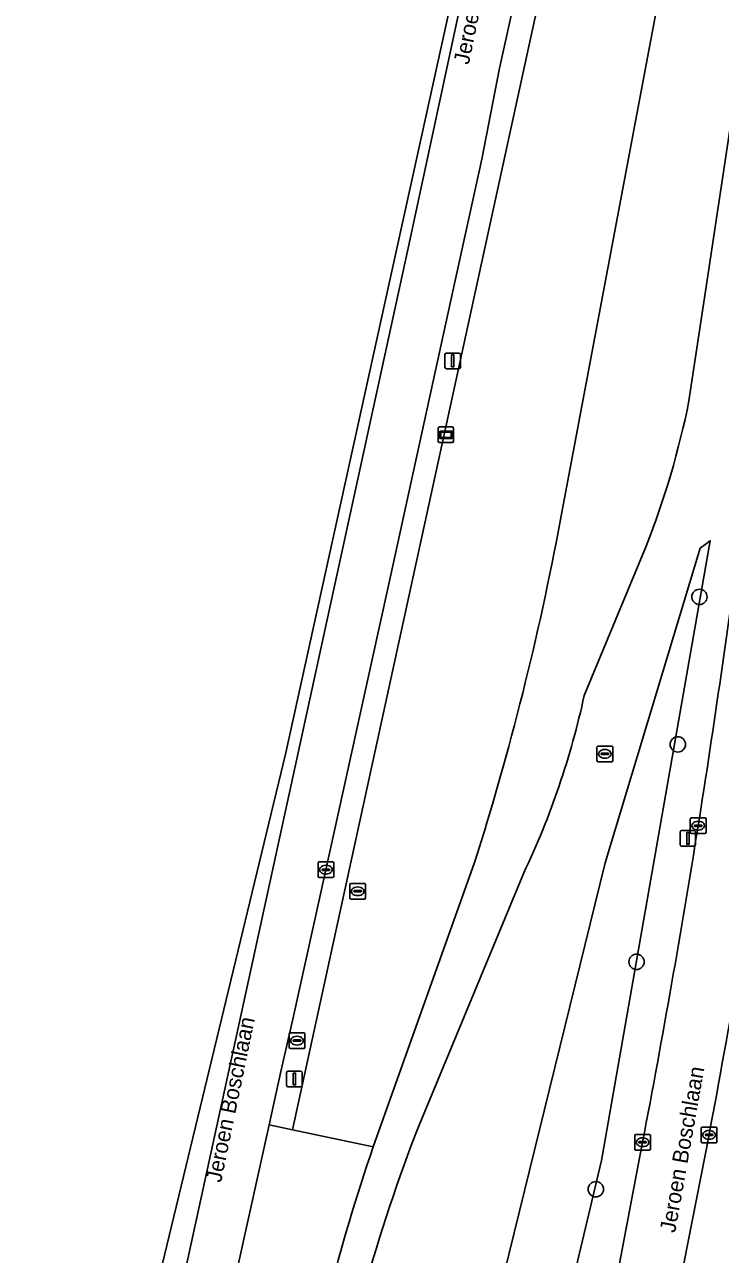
# Model space of a CAD drawing. Extents: x 163008 to 163854, y 382777 to 383982.
# Drawn here: x 163132.1 to 163176.4, y 382938.6 to 383017 of the extents above; entities that cross this region are included whole.
import ezdxf

# ---------------------------------------------------------------- set-up
doc = ezdxf.new("R2010")
doc.units = 0
for name, color, linetype in [('IMGEO_Berm_groen', 7, 'Continuous'), ('IMGEO_Boom', 7, 'Continuous'), ('IMGEO_Informatiebord', 7, 'Continuous'), ('IMGEO_Kolk', 7, 'Continuous'), ('IMGEO_Lichtmast', 7, 'Continuous'), ('IMGEO_Openbare_ruimte_label', 7, 'Continuous'), ('IMGEO_Parkeervlak_open', 7, 'Continuous'), ('IMGEO_Rijbaan_lokaal_gesloten', 7, 'Continuous'), ('IMGEO_Rijbaan_regionaal_gesloten', 7, 'Continuous'), ('IMGEO_Rioolput', 7, 'Continuous')]:
    doc.layers.add(name, color=color, linetype=linetype)

msp = doc.modelspace()

# ---------------------------------------------------------------- linework, layer by layer
at = {"layer": 'IMGEO_Berm_groen'}
for points in [[(163172.347, 383030.56), (163168.045, 383031.437), (163167.653, 383031.517), (163167.335, 383030.022), (163149.123, 382946.557), (163154.271, 382945.466), (163160.728, 382963.579)], [(163175.441, 383000), (163179.814, 383029.04), (163172.347, 383030.56)], [(163180.025, 383030.438), (163179.814, 383029.04), (163175.441, 383000), (163174.387, 382993.005)], [(163165.798, 383029.872), (163164.489, 383023.986), (163162.32, 383014.193), (163161.179, 383008.396), (163159.341, 383000), (163155.385, 382981.922), (163151.253, 382963.125), (163149.141, 382953.609), (163148.39, 382950.256), (163147.641, 382946.871), (163149.123, 382946.557), (163167.335, 383030.022)], [(163173.756, 383028.282), (163172.571, 383019.306), (163168.939, 383000), (163166.178, 382985.326)], [(163168.939, 383000), (163172.571, 383019.306), (163173.756, 383028.282)], [(163166.178, 382985.326), (163168.939, 383000)], [(163174.387, 382993.005), (163175.441, 383000)], [(163155.533, 382908.637), (163169.045, 382963.559), (163175.109, 382983.61), (163175.739, 382984.091), (163168.816, 382944.6), (163160.593, 382909.986)], [(163168.816, 382944.6), (163175.739, 382984.091), (163175.109, 382983.61), (163169.045, 382963.559), (163155.533, 382908.637)], [(163171.658, 382983.735), (163167.716, 382974.235)], [(163167.716, 382974.235), (163171.658, 382983.735)], [(163160.728, 382963.579), (163154.271, 382945.466)], [(163163.863, 382962.916), (163157.194, 382946.851)], [(163157.194, 382946.851), (163163.863, 382962.916)], [(163154.271, 382945.466), (163149.123, 382946.557), (163147.641, 382946.871), (163145.667, 382937.954), (163144.938, 382934.729), (163142.887, 382925.33), (163142.2, 382922.274), (163141.078, 382917.216), (163140.715, 382915.243), (163140.412, 382912.235), (163140.274, 382911.241), (163140.226, 382910.725), (163140.138, 382908.065), (163140.079, 382906.96), (163140.811, 382906.797), (163142.283, 382906.558), (163142.327, 382906.76), (163143.811, 382914.565)], [(163164.894, 382914.338), (163165.762, 382916.593), (163167.659, 382926.597), (163169.511, 382935.663), (163171.432, 382945.756)], [(163160.593, 382909.986), (163168.816, 382944.6)]]:
    msp.add_lwpolyline(points, dxfattribs=at)
for centre, radius, start, end in [((163120.584, 383003.807), 54.876, 338.54483, 348.64731), ((163120.584, 383003.807), 54.876, 338.54483, 348.64731), ((162989.182, 383018.126), 180.009, 342.36061, 349.5012), ((162989.182, 383018.126), 180.009, 342.36061, 349.5012), ((162455.482, 383079.718), 728.437, 351.012697, 352.545845), ((163116.601, 382985.319), 52.303, 334.63795, 347.76479), ((163116.601, 382985.319), 52.303, 334.63795, 347.76479), ((162512.827, 383071.879), 670.572, 349.159112, 350.908885), ((163256.409, 382908.014), 106.546, 158.62275, 170.52914), ((163256.409, 382908.014), 106.546, 158.62275, 170.52914), ((163259.849, 382908.974), 111.707, 160.93273, 171.28168), ((163259.849, 382908.974), 111.707, 160.93273, 171.28168)]:
    msp.add_arc(centre, radius, start, end, dxfattribs=at)
at = {"layer": 'IMGEO_Boom'}
for centre in [(163175.056, 382980.509), (163173.679, 382971.111), (163171.048, 382957.253), (163168.454, 382942.76)]:
    msp.add_circle(centre, 0.489, dxfattribs=at)
at = {"layer": 'IMGEO_Informatiebord'}
for p, q in [((163158.402, 382990.443), (163158.402, 382991.243)), ((163158.402, 382991.243), (163158.402, 382990.443)), ((163158.502, 382991.343), (163159.292, 382991.343)), ((163159.292, 382991.343), (163158.502, 382991.343)), ((163159.392, 382991.243), (163159.392, 382990.443)), ((163159.392, 382990.443), (163159.392, 382991.243)), ((163159.292, 382990.343), (163158.502, 382990.343)), ((163158.502, 382990.343), (163159.292, 382990.343))]:
    msp.add_line(p, q, dxfattribs=at)
for points in [[(163158.503, 382991.075), (163159.291, 382991.075), (163159.291, 382990.611), (163158.503, 382990.611), (163158.503, 382991.075)], [(163158.568, 382991.01), (163158.568, 382990.676), (163159.226, 382990.676), (163159.226, 382991.01), (163158.568, 382991.01)]]:
    msp.add_lwpolyline(points, dxfattribs=at)
for centre, start, end in [((163158.502, 382991.243), 90, 180), ((163158.502, 382991.243), 90, 180), ((163159.292, 382991.243), 0, 90), ((163159.292, 382991.243), 360, 90), ((163158.502, 382990.443), 180, 270), ((163158.502, 382990.443), 180, 270), ((163159.292, 382990.443), 270, 0), ((163159.292, 382990.443), 270, 0)]:
    msp.add_arc(centre, 0.1, start, end, dxfattribs=at)
at = {"layer": 'IMGEO_Kolk'}
for p, q in [((163174.474, 382965.499), (163174.474, 382966.351)), ((163174.549, 382966.425), (163175.401, 382966.425)), ((163174.733, 382965.919), (163174.733, 382965.931)), ((163175.171, 382965.882), (163174.773, 382965.882)), ((163174.776, 382965.968), (163175.174, 382965.968)), ((163174.962, 382966.205), (163174.987, 382966.205)), ((163175.217, 382965.931), (163175.217, 382965.919)), ((163175.475, 382966.351), (163175.475, 382965.499)), ((163175.401, 382965.425), (163174.549, 382965.425)), ((163174.985, 382965.645), (163174.96, 382965.645)), ((163150.753, 382962.698), (163150.753, 382963.55)), ((163150.828, 382963.624), (163151.68, 382963.624)), ((163151.754, 382963.55), (163151.754, 382962.698)), ((163151.012, 382963.118), (163151.012, 382963.13)), ((163151.45, 382963.081), (163151.052, 382963.081)), ((163151.055, 382963.167), (163151.453, 382963.167)), ((163151.264, 382962.844), (163151.239, 382962.844)), ((163151.241, 382963.404), (163151.266, 382963.404)), ((163151.496, 382963.13), (163151.496, 382963.118)), ((163151.68, 382962.624), (163150.828, 382962.624)), ((163148.913, 382951.806), (163148.913, 382952.658)), ((163148.988, 382952.732), (163149.84, 382952.732)), ((163149.401, 382952.512), (163149.426, 382952.512)), ((163149.914, 382952.658), (163149.914, 382951.806)), ((163149.84, 382951.732), (163148.988, 382951.732)), ((163149.172, 382952.226), (163149.172, 382952.238)), ((163149.61, 382952.189), (163149.212, 382952.189)), ((163149.215, 382952.275), (163149.613, 382952.275)), ((163149.424, 382951.952), (163149.399, 382951.952)), ((163149.656, 382952.238), (163149.656, 382952.226)), ((163171.005, 382946.257), (163171.857, 382946.257)), ((163175.168, 382945.798), (163175.168, 382946.65)), ((163175.243, 382946.724), (163176.095, 382946.724)), ((163175.47, 382946.267), (163175.868, 382946.267)), ((163175.656, 382946.504), (163175.681, 382946.504)), ((163176.169, 382946.65), (163176.169, 382945.798)), ((163170.93, 382945.331), (163170.93, 382946.183)), ((163171.189, 382945.751), (163171.189, 382945.763)), ((163171.627, 382945.714), (163171.229, 382945.714)), ((163171.232, 382945.8), (163171.63, 382945.8)), ((163171.441, 382945.477), (163171.416, 382945.477)), ((163171.418, 382946.037), (163171.443, 382946.037)), ((163171.673, 382945.763), (163171.673, 382945.751)), ((163171.931, 382946.183), (163171.931, 382945.331)), ((163176.095, 382945.724), (163175.243, 382945.724)), ((163175.427, 382946.218), (163175.427, 382946.23)), ((163175.865, 382946.181), (163175.467, 382946.181)), ((163175.679, 382945.944), (163175.654, 382945.944)), ((163175.911, 382946.23), (163175.911, 382946.218)), ((163171.857, 382945.257), (163171.005, 382945.257))]:
    msp.add_line(p, q, dxfattribs=at)
for points in [[(163174.474, 382965.499), (163174.474, 382966.351)], [(163174.549, 382966.425), (163175.401, 382966.425)], [(163175.475, 382966.351), (163175.475, 382965.499)], [(163175.401, 382965.425), (163174.549, 382965.425)], [(163150.753, 382962.698), (163150.753, 382963.55)], [(163150.828, 382963.624), (163151.68, 382963.624)], [(163151.754, 382963.55), (163151.754, 382962.698)], [(163151.68, 382962.624), (163150.828, 382962.624)], [(163148.913, 382951.806), (163148.913, 382952.658)], [(163148.988, 382952.732), (163149.84, 382952.732)], [(163149.914, 382952.658), (163149.914, 382951.806)], [(163149.84, 382951.732), (163148.988, 382951.732)], [(163171.005, 382946.257), (163171.857, 382946.257)], [(163175.168, 382945.798), (163175.168, 382946.65)], [(163175.243, 382946.724), (163176.095, 382946.724)], [(163176.169, 382946.65), (163176.169, 382945.798)], [(163170.93, 382945.331), (163170.93, 382946.183)], [(163171.931, 382946.183), (163171.931, 382945.331)], [(163176.095, 382945.724), (163175.243, 382945.724)], [(163171.857, 382945.257), (163171.005, 382945.257)]]:
    msp.add_lwpolyline(points, dxfattribs=at)
for centre, radius, start, end in [((163174.551, 382966.349), 0.0765, 91.55205, 178.44795), ((163174.551, 382966.349), 0.0765, 91.55205, 178.44795), ((163174.773, 382965.928), 0.0403, 85.87752, 175.75265), ((163174.77, 382965.918), 0.0366, 178.93798, 274.71019), ((163175.174, 382965.925), 0.043, 264.86636, 352.45326), ((163175.178, 382965.93), 0.0386, 1.73085, 96.63898), ((163175.399, 382966.349), 0.0765, 1.55205, 88.44795), ((163175.399, 382966.349), 0.0765, 1.55205, 88.44795), ((163174.551, 382965.501), 0.0765, 181.55205, 268.44795), ((163174.551, 382965.501), 0.0765, 181.55205, 268.44795), ((163175.399, 382965.501), 0.0765, 271.55205, 358.44795), ((163175.399, 382965.501), 0.0765, 271.55205, 358.44795), ((163150.83, 382963.548), 0.0765, 91.55205, 178.44795), ((163150.83, 382963.548), 0.0765, 91.55205, 178.44795), ((163151.678, 382963.548), 0.0765, 1.55205, 88.44795), ((163151.678, 382963.548), 0.0765, 1.55205, 88.44795), ((163150.83, 382962.7), 0.0765, 181.55205, 268.44795), ((163150.83, 382962.7), 0.0765, 181.55205, 268.44795), ((163151.052, 382963.127), 0.0403, 85.87752, 175.75265), ((163151.049, 382963.117), 0.0366, 178.93798, 274.71019), ((163151.453, 382963.124), 0.043, 264.86636, 352.45326), ((163151.457, 382963.129), 0.0386, 1.73085, 96.63898), ((163151.678, 382962.7), 0.0765, 271.55205, 358.44795), ((163151.678, 382962.7), 0.0765, 271.55205, 358.44795), ((163148.99, 382952.656), 0.0765, 91.55205, 178.44795), ((163148.99, 382952.656), 0.0765, 91.55205, 178.44795), ((163149.838, 382952.656), 0.0765, 1.55205, 88.44795), ((163149.838, 382952.656), 0.0765, 1.55205, 88.44795), ((163148.99, 382951.808), 0.0765, 181.55205, 268.44795), ((163148.99, 382951.808), 0.0765, 181.55205, 268.44795), ((163149.212, 382952.235), 0.0403, 85.87752, 175.75265), ((163149.209, 382952.225), 0.0366, 178.93798, 274.71019), ((163149.613, 382952.232), 0.043, 264.86636, 352.45326), ((163149.617, 382952.237), 0.0386, 1.73085, 96.63898), ((163149.838, 382951.808), 0.0765, 271.55205, 358.44795), ((163149.838, 382951.808), 0.0765, 271.55205, 358.44795), ((163171.007, 382946.181), 0.0765, 91.55205, 178.44795), ((163171.007, 382946.181), 0.0765, 91.55205, 178.44795), ((163171.855, 382946.181), 0.0765, 1.55205, 88.44795), ((163171.855, 382946.181), 0.0765, 1.55205, 88.44795), ((163175.245, 382946.648), 0.0765, 91.55205, 178.44795), ((163175.245, 382946.648), 0.0765, 91.55205, 178.44795), ((163175.467, 382946.227), 0.0403, 85.87752, 175.75265), ((163175.872, 382946.229), 0.0386, 1.73085, 96.63898), ((163176.093, 382946.648), 0.0765, 1.55205, 88.44795), ((163176.093, 382946.648), 0.0765, 1.55205, 88.44795), ((163171.229, 382945.76), 0.0403, 85.87752, 175.75265), ((163171.226, 382945.75), 0.0366, 178.93798, 274.71019), ((163171.63, 382945.757), 0.043, 264.86636, 352.45326), ((163171.634, 382945.762), 0.0386, 1.73085, 96.63898), ((163175.245, 382945.8), 0.0765, 181.55205, 268.44795), ((163175.245, 382945.8), 0.0765, 181.55205, 268.44795), ((163175.464, 382946.217), 0.0366, 178.93798, 274.71019), ((163175.868, 382946.224), 0.043, 264.86636, 352.45326), ((163176.093, 382945.8), 0.0765, 271.55205, 358.44795), ((163176.093, 382945.8), 0.0765, 271.55205, 358.44795), ((163171.007, 382945.333), 0.0765, 181.55205, 268.44795), ((163171.007, 382945.333), 0.0765, 181.55205, 268.44795), ((163171.855, 382945.333), 0.0765, 271.55205, 358.44795), ((163171.855, 382945.333), 0.0765, 271.55205, 358.44795)]:
    msp.add_arc(centre, radius, start, end, dxfattribs=at)
for centre, major_axis, ratio, start_param, end_param in [((163174.961, 382965.925), (-0.387, 0.002), 0.722429, 4.712389, 7.853982), ((163174.986, 382965.925), (-0.39, 0.002), 0.717154, 1.570796, 4.712389), ((163151.24, 382963.124), (-0.387, 0.002), 0.722429, 4.712389, 7.853982), ((163151.265, 382963.124), (-0.39, 0.002), 0.717154, 1.570796, 4.712389), ((163149.4, 382952.232), (-0.387, 0.002), 0.722429, 4.712389, 7.853982), ((163149.425, 382952.232), (-0.39, 0.002), 0.717154, 1.570796, 4.712389), ((163175.655, 382946.224), (-0.387, 0.002), 0.722429, 4.712389, 7.853982), ((163175.68, 382946.224), (-0.39, 0.002), 0.717154, 1.570796, 4.712389), ((163171.417, 382945.757), (-0.387, 0.002), 0.722429, 4.712389, 7.853982), ((163171.442, 382945.757), (-0.39, 0.002), 0.717154, 1.570796, 4.712389)]:
    msp.add_ellipse(centre, major_axis=major_axis, ratio=ratio, start_param=start_param, end_param=end_param, dxfattribs=at)
at = {"layer": 'IMGEO_Lichtmast'}
for p, q in [((163158.838, 382995.151), (163158.838, 382995.951)), ((163158.838, 382995.951), (163158.838, 382995.151)), ((163158.938, 382996.051), (163159.728, 382996.051)), ((163159.728, 382996.051), (163158.938, 382996.051)), ((163159.828, 382995.951), (163159.828, 382995.151)), ((163159.828, 382995.151), (163159.828, 382995.951)), ((163159.728, 382995.051), (163158.938, 382995.051)), ((163158.938, 382995.051), (163159.728, 382995.051)), ((163173.822, 382964.723), (163173.822, 382965.523)), ((163173.822, 382965.523), (163173.822, 382964.723)), ((163173.922, 382965.623), (163174.712, 382965.623)), ((163174.712, 382965.623), (163173.922, 382965.623)), ((163174.812, 382965.523), (163174.812, 382964.723)), ((163174.812, 382964.723), (163174.812, 382965.523)), ((163174.712, 382964.623), (163173.922, 382964.623)), ((163173.922, 382964.623), (163174.712, 382964.623)), ((163148.752, 382949.388), (163148.752, 382950.188)), ((163148.752, 382950.188), (163148.752, 382949.388)), ((163148.852, 382950.288), (163149.642, 382950.288)), ((163149.642, 382950.288), (163148.852, 382950.288)), ((163149.742, 382950.188), (163149.742, 382949.388)), ((163149.742, 382949.388), (163149.742, 382950.188)), ((163149.642, 382949.288), (163148.852, 382949.288)), ((163148.852, 382949.288), (163149.642, 382949.288))]:
    msp.add_line(p, q, dxfattribs=at)
for points in [[(163159.258, 382995.926), (163159.408, 382995.926), (163159.408, 382995.176), (163159.258, 382995.176), (163159.258, 382995.926)], [(163174.242, 382965.498), (163174.392, 382965.498), (163174.392, 382964.748), (163174.242, 382964.748), (163174.242, 382965.498)], [(163149.172, 382950.163), (163149.322, 382950.163), (163149.322, 382949.413), (163149.172, 382949.413), (163149.172, 382950.163)]]:
    msp.add_lwpolyline(points, dxfattribs=at)
for centre, start, end in [((163158.938, 382995.951), 90, 180), ((163158.938, 382995.951), 90, 180), ((163159.728, 382995.951), 0, 90), ((163159.728, 382995.951), 360, 90), ((163158.938, 382995.151), 180, 270), ((163158.938, 382995.151), 180, 270), ((163159.728, 382995.151), 270, 0), ((163159.728, 382995.151), 270, 0), ((163173.922, 382965.523), 90, 180), ((163173.922, 382965.523), 90, 180), ((163174.712, 382965.523), 0, 90), ((163174.712, 382965.523), 360, 90), ((163173.922, 382964.723), 180, 270), ((163173.922, 382964.723), 180, 270), ((163174.712, 382964.723), 270, 0), ((163174.712, 382964.723), 270, 0), ((163148.852, 382950.188), 90, 180), ((163148.852, 382950.188), 90, 180), ((163149.642, 382950.188), 0, 90), ((163149.642, 382950.188), 360, 90), ((163148.852, 382949.388), 180, 270), ((163148.852, 382949.388), 180, 270), ((163149.642, 382949.388), 270, 0), ((163149.642, 382949.388), 270, 0)]:
    msp.add_arc(centre, 0.1, start, end, dxfattribs=at)
at = {"layer": 'IMGEO_Parkeervlak_open'}
msp.add_lwpolyline([(163175.667, 382946.223), (163171.652, 382925.833), (163168.024, 382907.139), (163167.356, 382903.331)], dxfattribs=at)
msp.add_arc((162508.439, 383071.66), 678.917, 349.352787, 351.15287, dxfattribs=at)
at = {"layer": 'IMGEO_Rijbaan_lokaal_gesloten'}
for points in [[(163163.838, 382911.395), (163163.098, 382908.267), (163161.668, 382901.748), (163161.592, 382901.437), (163166.617, 382900.427), (163167.356, 382903.331), (163168.024, 382907.139), (163171.652, 382925.833), (163175.667, 382946.223)], [(163171.432, 382945.756), (163169.511, 382935.663), (163167.659, 382926.597), (163165.762, 382916.593), (163164.894, 382914.338)]]:
    msp.add_lwpolyline(points, dxfattribs=at)
for centre, radius, start, end in [((162455.482, 383079.718), 728.437, 351.012697, 352.545845), ((162508.439, 383071.66), 678.917, 349.352787, 351.15287), ((162512.827, 383071.879), 670.572, 349.159112, 350.908885)]:
    msp.add_arc(centre, radius, start, end, dxfattribs=at)
at = {"layer": 'IMGEO_Rijbaan_regionaal_gesloten'}
msp.add_lwpolyline([(163132.054, 382901.625), (163134.341, 382901.12), (163135.144, 382904.805), (163156.456, 383002.541), (163162.922, 383032.704), (163162.396, 383032.842), (163148.675, 382970.495)], close=True, dxfattribs=at)
for points in [[(163162.922, 383032.704), (163156.456, 383002.541), (163135.144, 382904.805)], [(163145.667, 382937.954), (163147.641, 382946.871), (163148.39, 382950.256), (163149.141, 382953.609), (163151.253, 382963.125), (163155.385, 382981.922), (163159.341, 383000), (163161.179, 383008.396), (163162.32, 383014.193), (163164.489, 383023.986)]]:
    msp.add_lwpolyline(points, dxfattribs=at)
at = {"layer": 'IMGEO_Rioolput'}
for p, q in [((163168.526, 382970.08), (163168.526, 382970.932)), ((163168.601, 382971.006), (163169.453, 382971.006)), ((163168.828, 382970.549), (163169.226, 382970.549)), ((163169.014, 382970.786), (163169.039, 382970.786)), ((163169.527, 382970.932), (163169.527, 382970.08)), ((163169.453, 382970.006), (163168.601, 382970.006)), ((163168.785, 382970.5), (163168.785, 382970.512)), ((163169.223, 382970.463), (163168.825, 382970.463)), ((163169.037, 382970.226), (163169.012, 382970.226)), ((163169.269, 382970.512), (163169.269, 382970.5)), ((163152.778, 382961.325), (163152.778, 382962.177)), ((163152.853, 382962.251), (163153.705, 382962.251)), ((163153.266, 382962.031), (163153.291, 382962.031)), ((163153.779, 382962.177), (163153.779, 382961.325)), ((163153.705, 382961.251), (163152.853, 382961.251)), ((163153.037, 382961.745), (163153.037, 382961.757)), ((163153.475, 382961.708), (163153.077, 382961.708)), ((163153.08, 382961.794), (163153.478, 382961.794)), ((163153.289, 382961.471), (163153.264, 382961.471)), ((163153.521, 382961.757), (163153.521, 382961.745))]:
    msp.add_line(p, q, dxfattribs=at)
for points in [[(163168.526, 382970.08), (163168.526, 382970.932)], [(163168.601, 382971.006), (163169.453, 382971.006)], [(163169.527, 382970.932), (163169.527, 382970.08)], [(163169.453, 382970.006), (163168.601, 382970.006)], [(163152.778, 382961.325), (163152.778, 382962.177)], [(163152.853, 382962.251), (163153.705, 382962.251)], [(163153.779, 382962.177), (163153.779, 382961.325)], [(163153.705, 382961.251), (163152.853, 382961.251)]]:
    msp.add_lwpolyline(points, dxfattribs=at)
for centre, radius, start, end in [((163168.603, 382970.93), 0.0765, 91.55205, 178.44795), ((163168.603, 382970.93), 0.0765, 91.55205, 178.44795), ((163168.825, 382970.509), 0.0403, 85.87752, 175.75265), ((163169.23, 382970.511), 0.0386, 1.73085, 96.63898), ((163169.451, 382970.93), 0.0765, 1.55205, 88.44795), ((163169.451, 382970.93), 0.0765, 1.55205, 88.44795), ((163168.603, 382970.082), 0.0765, 181.55205, 268.44795), ((163168.603, 382970.082), 0.0765, 181.55205, 268.44795), ((163168.822, 382970.499), 0.0366, 178.93798, 274.71019), ((163169.226, 382970.506), 0.043, 264.86636, 352.45326), ((163169.451, 382970.082), 0.0765, 271.55205, 358.44795), ((163169.451, 382970.082), 0.0765, 271.55205, 358.44795), ((163152.855, 382962.175), 0.0765, 91.55205, 178.44795), ((163152.855, 382962.175), 0.0765, 91.55205, 178.44795), ((163153.703, 382962.175), 0.0765, 1.55205, 88.44795), ((163153.703, 382962.175), 0.0765, 1.55205, 88.44795), ((163152.855, 382961.327), 0.0765, 181.55205, 268.44795), ((163152.855, 382961.327), 0.0765, 181.55205, 268.44795), ((163153.077, 382961.754), 0.0403, 85.87752, 175.75265), ((163153.074, 382961.744), 0.0366, 178.93798, 274.71019), ((163153.478, 382961.751), 0.043, 264.86636, 352.45326), ((163153.482, 382961.756), 0.0386, 1.73085, 96.63898), ((163153.703, 382961.327), 0.0765, 271.55205, 358.44795), ((163153.703, 382961.327), 0.0765, 271.55205, 358.44795)]:
    msp.add_arc(centre, radius, start, end, dxfattribs=at)
for centre, major_axis, ratio, start_param, end_param in [((163169.013, 382970.506), (-0.387, 0.002), 0.722429, 4.712389, 7.853982), ((163169.038, 382970.506), (-0.39, 0.002), 0.717154, 1.570796, 4.712389), ((163153.265, 382961.751), (-0.387, 0.002), 0.722429, 4.712389, 7.853982), ((163153.29, 382961.751), (-0.39, 0.002), 0.717154, 1.570796, 4.712389)]:
    msp.add_ellipse(centre, major_axis=major_axis, ratio=ratio, start_param=start_param, end_param=end_param, dxfattribs=at)

# ---------------------------------------------------------------- texts
at = {"layer": 'IMGEO_Openbare_ruimte_label'}
for rotation, p in [(78.3416, (163160.356, 383014.386)), (78.3416, (163144.569, 382943.144)), (79.92567, (163173.505, 382939.949))]:
    msp.add_text('Jeroen Boschlaan', height=1, rotation=rotation, dxfattribs=at).set_placement(p)

doc.saveas('drawing.dxf')
